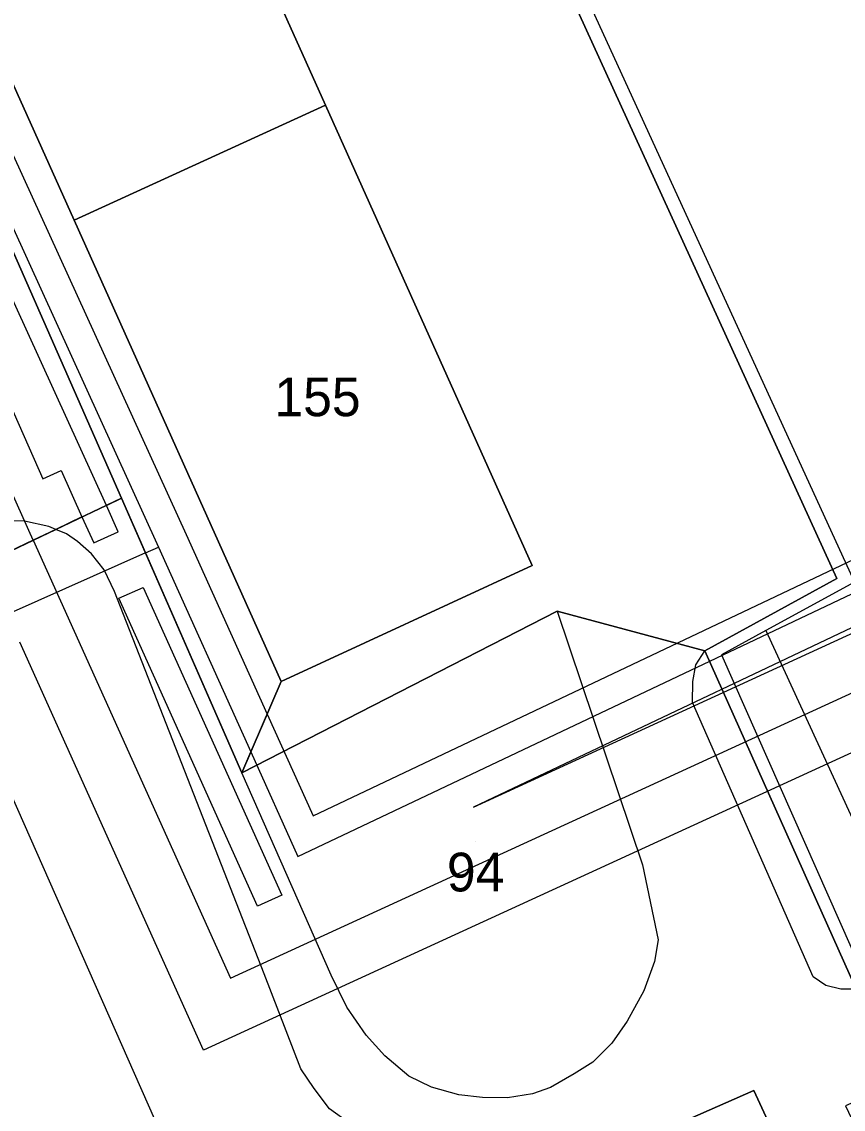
# Model space of a CAD drawing. Extents: x -264070 to -262271, y -1238894 to -1238141.
# Drawn here: x -263333.1 to -263290.6, y -1238650.2 to -1238594 of the extents above; entities that cross this region are included whole.
import ezdxf

# ---------------------------------------------------------------- set-up
doc = ezdxf.new("R2010")
doc.units = 0
for name, color, linetype in [('body_kn', 7, 'Continuous'), ('kladpar_druhypozemkov', 7, 'Continuous'), ('kladpar_hranice', 7, 'Continuous'), ('kladpar_parcelnecisla', 7, 'Continuous'), ('kladpar_plochy', 7, 'Continuous'), ('tarchy_linie', 7, 'Continuous'), ('zappar_hrandruhpozemk', 7, 'Continuous')]:
    doc.layers.add(name, color=color, linetype=linetype)

msp = doc.modelspace()

# ---------------------------------------------------------------- linework, layer by layer
at = {"layer": 'body_kn'}
for p, q in [((-263317.42, -1238598.31), (-263317.42, -1238598.31)), ((-263330.42, -1238604.27), (-263330.42, -1238604.27)), ((-263331.09, -1238617.2), (-263331.09, -1238617.2)), ((-263332.04, -1238617.64), (-263332.04, -1238617.64)), ((-263327.96, -1238618.63), (-263327.96, -1238618.63)), ((-263328.75, -1238619.01), (-263328.75, -1238619.01)), ((-263332.99, -1238619.82), (-263332.99, -1238619.82)), ((-263331.73, -1238620.1), (-263331.73, -1238620.1)), ((-263330.01, -1238619.61), (-263330.01, -1238619.61)), ((-263331.37, -1238620.25), (-263331.37, -1238620.25)), ((-263330.81, -1238620.49), (-263330.81, -1238620.49)), ((-263330.81, -1238620.49), (-263330.81, -1238620.49)), ((-263328.13, -1238620.38), (-263328.13, -1238620.38)), ((-263324.62, -1238620.52), (-263324.62, -1238620.52)), ((-263332.53, -1238620.81), (-263332.53, -1238620.81)), ((-263332.53, -1238620.81), (-263332.53, -1238620.81)), ((-263330.24, -1238620.88), (-263330.24, -1238620.88)), ((-263329.4, -1238620.94), (-263329.4, -1238620.94)), ((-263326.06, -1238621.17), (-263326.06, -1238621.17)), ((-263329.52, -1238621.51), (-263329.52, -1238621.51)), ((-263326.72, -1238621.46), (-263326.72, -1238621.46)), ((-263326.72, -1238621.46), (-263326.72, -1238621.46)), ((-263328.86, -1238622.35), (-263328.86, -1238622.35)), ((-263306.72, -1238622.12), (-263306.72, -1238622.12)), ((-263306.72, -1238622.12), (-263306.72, -1238622.12)), ((-263290.98, -1238622.8), (-263290.98, -1238622.8)), ((-263328.32, -1238623.46), (-263328.32, -1238623.46)), ((-263326.85, -1238623.25), (-263326.85, -1238623.25)), ((-263326.85, -1238623.25), (-263326.85, -1238623.25)), ((-263328.11, -1238623.81), (-263328.11, -1238623.81)), ((-263305.43, -1238624.48), (-263305.43, -1238624.48)), ((-263305.43, -1238624.48), (-263305.43, -1238624.48)), ((-263294.65, -1238625.48), (-263294.65, -1238625.48)), ((-263294.65, -1238625.48), (-263294.65, -1238625.48)), ((-263297.79, -1238626.53), (-263297.79, -1238626.53)), ((-263296.93, -1238626.74), (-263296.93, -1238626.74)), ((-263298.27, -1238627.25), (-263298.27, -1238627.25)), ((-263319.71, -1238628.11), (-263319.71, -1238628.11)), ((-263298.42, -1238628.12), (-263298.42, -1238628.12)), ((-263298.43, -1238629.2), (-263298.43, -1238629.2)), ((-263320.44, -1238629.8), (-263320.44, -1238629.8)), ((-263321.28, -1238631.76), (-263321.28, -1238631.76)), ((-263321.28, -1238631.76), (-263321.28, -1238631.76)), ((-263321.75, -1238632.84), (-263321.75, -1238632.84)), ((-263321.75, -1238632.84), (-263321.75, -1238632.84)), ((-263309.77, -1238634.61), (-263309.77, -1238634.61)), ((-263318.06, -1238635.06), (-263318.06, -1238635.06)), ((-263318.84, -1238637.17), (-263318.84, -1238637.17)), ((-263301.02, -1238637.59), (-263301.02, -1238637.59)), ((-263319.67, -1238639.16), (-263319.67, -1238639.16)), ((-263320.94, -1238639.74), (-263320.94, -1238639.74)), ((-263300.22, -1238641.48), (-263300.22, -1238641.48)), ((-263300.41, -1238642.59), (-263300.41, -1238642.59)), ((-263322.33, -1238643.46), (-263322.33, -1238643.46)), ((-263320.58, -1238643.23), (-263320.58, -1238643.23)), ((-263317.13, -1238643.31), (-263317.13, -1238643.31)), ((-263292.2, -1238643.39), (-263292.2, -1238643.39)), ((-263300.95, -1238644.12), (-263300.95, -1238644.12)), ((-263291.54, -1238643.84), (-263291.54, -1238643.84)), ((-263290.76, -1238644.02), (-263290.76, -1238644.02)), ((-263316.32, -1238644.96), (-263316.32, -1238644.96)), ((-263301.82, -1238645.68), (-263301.82, -1238645.68)), ((-263315.31, -1238646.4), (-263315.31, -1238646.4)), ((-263302.6, -1238646.81), (-263302.6, -1238646.81)), ((-263323.73, -1238647.18), (-263323.73, -1238647.18)), ((-263314.35, -1238647.48), (-263314.35, -1238647.48)), ((-263318.7, -1238648.15), (-263318.7, -1238648.15)), ((-263303.59, -1238647.8), (-263303.59, -1238647.8)), ((-263313.1, -1238648.53), (-263313.1, -1238648.53)), ((-263304.55, -1238648.4), (-263304.55, -1238648.4)), ((-263318.01, -1238649.17), (-263318.01, -1238649.17)), ((-263311.93, -1238649.1), (-263311.93, -1238649.1)), ((-263305.78, -1238649.11), (-263305.78, -1238649.11)), ((-263295.26, -1238649.26), (-263295.26, -1238649.26)), ((-263295.26, -1238649.26), (-263295.26, -1238649.26)), ((-263310.52, -1238649.49), (-263310.52, -1238649.49)), ((-263309.29, -1238649.62), (-263309.29, -1238649.62)), ((-263308, -1238649.65), (-263308, -1238649.65)), ((-263306.71, -1238649.44), (-263306.71, -1238649.44)), ((-263317.21, -1238650.22), (-263317.21, -1238650.22))]:
    msp.add_line(p, q, dxfattribs=at)
at = {"layer": 'kladpar_druhypozemkov'}
for p, q in [((-263318.14, -1238612.25), (-263318.14, -1238612.25)), ((-263309.65, -1238636.37), (-263309.65, -1238636.37))]:
    msp.add_line(p, q, dxfattribs=at)
at = {"layer": 'kladpar_hranice'}
for points in [[(-263261.83, -1238561.22), (-263242.79, -1238601.66), (-263241.76, -1238603.85), (-263258.77, -1238611.43), (-263251.7, -1238626.31), (-263251.67, -1238626.37), (-263289.98, -1238644.02), (-263297.79, -1238626.53), (-263290.98, -1238622.8), (-263308.99, -1238583.32)], [(-263352.39, -1238563.1), (-263327.96, -1238618.63), (-263331.37, -1238620.25), (-263338.28, -1238623.55)], [(-263339.17, -1238584.79), (-263330.42, -1238604.27), (-263319.71, -1238628.11), (-263321.75, -1238632.84), (-263327.96, -1238618.63), (-263352.39, -1238563.1)], [(-263326.11, -1238578.98), (-263317.42, -1238598.31), (-263330.42, -1238604.27), (-263339.17, -1238584.79), (-263326.11, -1238578.98)], [(-263308.99, -1238583.32), (-263290.98, -1238622.8), (-263297.79, -1238626.53), (-263305.43, -1238624.48), (-263321.75, -1238632.84), (-263319.71, -1238628.11), (-263306.72, -1238622.12), (-263317.42, -1238598.31), (-263326.11, -1238578.98)], [(-263306.72, -1238622.12), (-263319.71, -1238628.11), (-263330.42, -1238604.27), (-263317.42, -1238598.31), (-263306.72, -1238622.12)], [(-263355.58, -1238657.76), (-263363.91, -1238640.47), (-263372.83, -1238644.53), (-263374.82, -1238640.43), (-263351.94, -1238629.84), (-263338.28, -1238623.55), (-263331.37, -1238620.25), (-263327.96, -1238618.63), (-263321.75, -1238632.84)], [(-263321.75, -1238632.84), (-263305.43, -1238624.48), (-263297.79, -1238626.53), (-263289.98, -1238644.02), (-263251.67, -1238626.37), (-263248.51, -1238633.39), (-263251.44, -1238634.67), (-263252.15, -1238633.14), (-263257.51, -1238635.51), (-263257.64, -1238635.22), (-263258.59, -1238635.63), (-263258.46, -1238635.92), (-263262.87, -1238637.86), (-263263.01, -1238637.55), (-263264.09, -1238638.03), (-263263.95, -1238638.34), (-263267.8, -1238640.04), (-263268.96, -1238637.42), (-263269.36, -1238637.6), (-263276.48, -1238640.73), (-263276.89, -1238640.91), (-263275.74, -1238643.54), (-263290.52, -1238650.05), (-263288.76, -1238653.77)], [(-263308.57, -1238655.12), (-263295.26, -1238649.26)], [(-263292.48, -1238655.32), (-263295.26, -1238649.26), (-263308.57, -1238655.12)], [(-263295.26, -1238649.26), (-263292.48, -1238655.32)]]:
    msp.add_lwpolyline(points, dxfattribs=at)
at = {"layer": 'kladpar_plochy'}
for p, q in [((-263317.42, -1238598.31), (-263326.11, -1238578.98)), ((-263308.99, -1238583.32), (-263290.98, -1238622.8)), ((-263306.72, -1238622.12), (-263317.42, -1238598.31)), ((-263319.71, -1238628.11), (-263306.72, -1238622.12)), ((-263290.98, -1238622.8), (-263297.79, -1238626.53)), ((-263305.43, -1238624.48), (-263321.75, -1238632.84)), ((-263297.79, -1238626.53), (-263305.43, -1238624.48)), ((-263321.75, -1238632.84), (-263319.71, -1238628.11))]:
    msp.add_line(p, q, dxfattribs=at)
for points in [[(-263261.83, -1238561.22), (-263242.79, -1238601.66), (-263241.76, -1238603.85), (-263258.77, -1238611.43), (-263251.7, -1238626.31), (-263251.67, -1238626.37), (-263289.98, -1238644.02), (-263297.79, -1238626.53), (-263290.98, -1238622.8), (-263308.99, -1238583.32)], [(-263352.39, -1238563.1), (-263327.96, -1238618.63), (-263331.37, -1238620.25), (-263338.28, -1238623.55)], [(-263339.17, -1238584.79), (-263330.42, -1238604.27), (-263319.71, -1238628.11), (-263321.75, -1238632.84), (-263327.96, -1238618.63), (-263352.39, -1238563.1)], [(-263338.28, -1238623.55), (-263331.37, -1238620.25), (-263327.96, -1238618.63), (-263321.75, -1238632.84), (-263305.43, -1238624.48), (-263297.79, -1238626.53), (-263289.98, -1238644.02)], [(-263308.57, -1238655.12), (-263295.26, -1238649.26), (-263292.48, -1238655.32)], [(-263292.48, -1238655.32), (-263295.26, -1238649.26), (-263308.57, -1238655.12)]]:
    msp.add_lwpolyline(points, dxfattribs=at)
for points in [[(-263326.11, -1238578.98), (-263317.42, -1238598.31), (-263330.42, -1238604.27), (-263339.17, -1238584.79)], [(-263306.72, -1238622.12), (-263319.71, -1238628.11), (-263330.42, -1238604.27), (-263317.42, -1238598.31)]]:
    msp.add_lwpolyline(points, close=True, dxfattribs=at)
at = {"layer": 'tarchy_linie'}
msp.add_line((-263332.53, -1238620.81), (-263333.64, -1238618.35), dxfattribs=at)
for points in [[(-263404.7, -1238469.74), (-263396.84, -1238466.23), (-263370.17, -1238523.18), (-263297.77, -1238491.54), (-263283.79, -1238523.45), (-263356.33, -1238554.75), (-263326.06, -1238621.17)], [(-263296.19, -1238491.28), (-263281.74, -1238524.25), (-263287.11, -1238526.57), (-263285.73, -1238529.59), (-263321.06, -1238545.66), (-263352.37, -1238559.7), (-263324.62, -1238620.52), (-263320.44, -1238629.8), (-263321.28, -1238631.76), (-263321.75, -1238632.84), (-263326.72, -1238621.46), (-263327.96, -1238618.63), (-263328.75, -1238619.01), (-263355.2, -1238560.97)], [(-263356.74, -1238561.66), (-263332.04, -1238617.64), (-263331.09, -1238617.2), (-263330.01, -1238619.61), (-263331.37, -1238620.25), (-263332.53, -1238620.81), (-263335.06, -1238622.01)], [(-263321.28, -1238631.76), (-263318.84, -1238637.17), (-263242.9, -1238601.16), (-263238.72, -1238599.07)], [(-263335.06, -1238622.01), (-263332.53, -1238620.81), (-263330.01, -1238619.61), (-263329.4, -1238620.94), (-263328.13, -1238620.38), (-263328.75, -1238619.01), (-263327.96, -1238618.63), (-263326.72, -1238621.46), (-263321.75, -1238632.84), (-263321.28, -1238631.76), (-263320.44, -1238629.8), (-263318.06, -1238635.06), (-263243.57, -1238599.73)], [(-263242.33, -1238602.63), (-263309.77, -1238634.61), (-263241.94, -1238603.47)], [(-263332.53, -1238620.81), (-263322.33, -1238643.46), (-263257.66, -1238613.77)], [(-263256.45, -1238616.31), (-263323.73, -1238647.18), (-263333.22, -1238626.09)], [(-263326.72, -1238621.46), (-263326.06, -1238621.17), (-263321.28, -1238631.76)], [(-263326.72, -1238621.46), (-263446.57, -1238674.87), (-263432.86, -1238704.96)], [(-263326.85, -1238623.25), (-263319.67, -1238639.16), (-263320.94, -1238639.74), (-263328.11, -1238623.81), (-263326.85, -1238623.25)]]:
    msp.add_lwpolyline(points, dxfattribs=at)
at = {"layer": 'zappar_hrandruhpozemk'}
for p, q in [((-263320.58, -1238643.23), (-263328.32, -1238623.46)), ((-263323.98, -1238655.89), (-263338.28, -1238623.55)), ((-263294.65, -1238625.48), (-263287.38, -1238641.29)), ((-263296.93, -1238626.74), (-263289.63, -1238643.24)), ((-263292.2, -1238643.39), (-263298.43, -1238629.2)), ((-263304.55, -1238648.4), (-263305.78, -1238649.11))]:
    msp.add_line(p, q, dxfattribs=at)
for points in [[(-263289.66, -1238574.89), (-263308.14, -1238583.52), (-263290.26, -1238622.54), (-263290.06, -1238622.98), (-263294.65, -1238625.48), (-263296.93, -1238626.74)], [(-263330.81, -1238620.49), (-263331.37, -1238620.25), (-263331.73, -1238620.1), (-263332.99, -1238619.82), (-263334.58, -1238619.79), (-263336.32, -1238620.03)], [(-263328.32, -1238623.46), (-263328.86, -1238622.35), (-263329.52, -1238621.51), (-263330.24, -1238620.88), (-263330.81, -1238620.49), (-263331.37, -1238620.25), (-263331.73, -1238620.1)], [(-263305.43, -1238624.48), (-263301.02, -1238637.59), (-263300.22, -1238641.48), (-263300.41, -1238642.59), (-263300.95, -1238644.12), (-263301.82, -1238645.68), (-263302.6, -1238646.81), (-263303.59, -1238647.8), (-263304.55, -1238648.4)], [(-263298.43, -1238629.2), (-263298.42, -1238628.12), (-263298.27, -1238627.25), (-263297.79, -1238626.53)], [(-263305.78, -1238649.11), (-263306.71, -1238649.44), (-263308, -1238649.65), (-263309.29, -1238649.62), (-263310.52, -1238649.49), (-263311.93, -1238649.1), (-263313.1, -1238648.53), (-263314.35, -1238647.48), (-263315.31, -1238646.4), (-263316.32, -1238644.96), (-263317.13, -1238643.31), (-263321.75, -1238632.84)], [(-263314.51, -1238651.75), (-263316.16, -1238650.97), (-263317.21, -1238650.22), (-263318.01, -1238649.17), (-263318.7, -1238648.15), (-263320.58, -1238643.23)], [(-263289.98, -1238644.02), (-263290.76, -1238644.02), (-263291.54, -1238643.84), (-263292.2, -1238643.39)]]:
    msp.add_lwpolyline(points, dxfattribs=at)

# ---------------------------------------------------------------- texts
at = {"layer": 'kladpar_parcelnecisla'}
for s, p in [('155', (-263320.06, -1238614.4)), ('94', (-263311.138, -1238638.97))]:
    msp.add_text(s, height=2, dxfattribs=at).set_placement(p)

doc.saveas('drawing.dxf')
